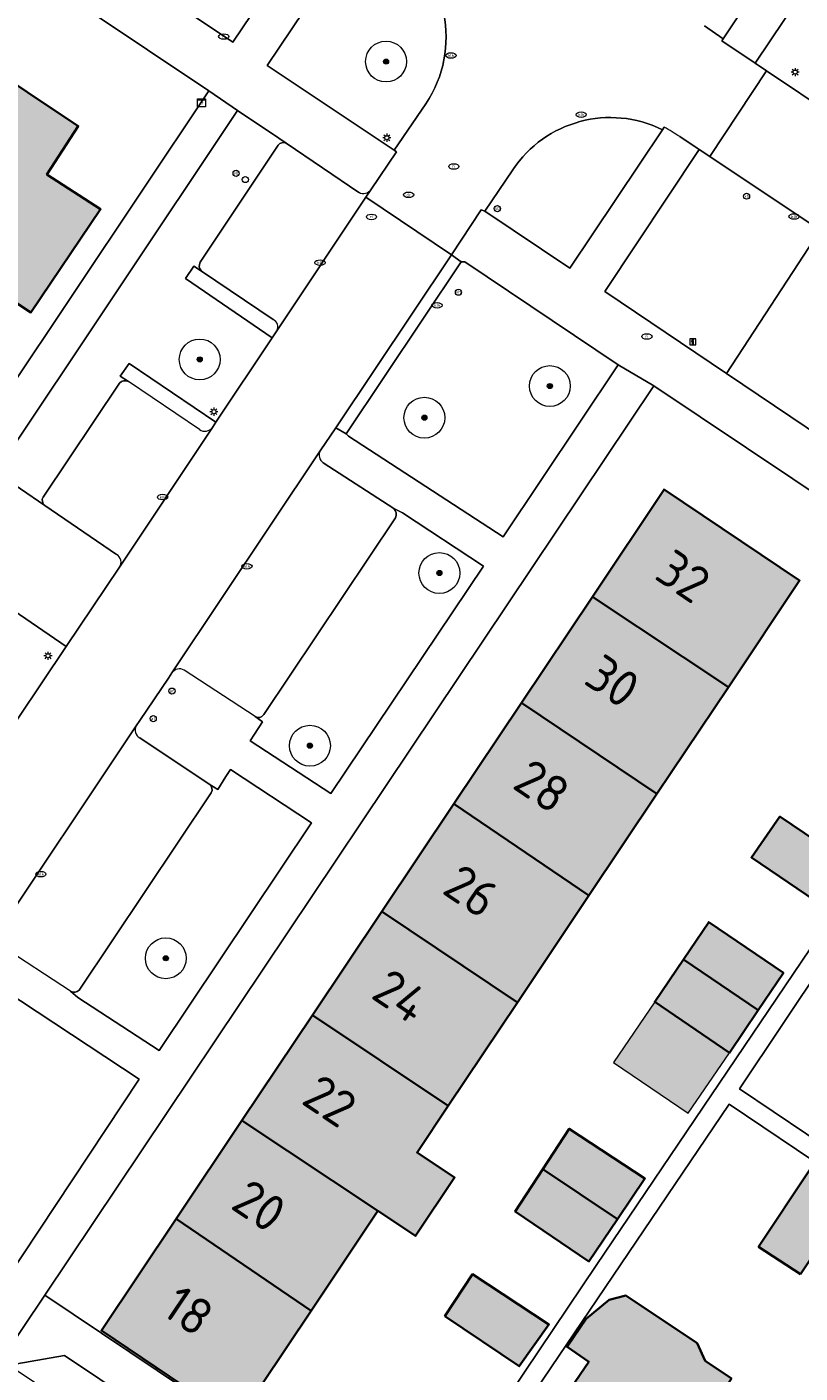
# Model space of a CAD drawing. Header units: metres. Extents: x 125349 to 128236, y 501602 to 503797.
# Tile 363 of 656: x 126801 to 126838, y 502109 to 502175. Entities that reach past the tile are written whole.
import ezdxf
from ezdxf.enums import TextEntityAlignment as Align

# ---------------------------------------------------------------- set-up
doc = ezdxf.new("R2010")
doc.units = ezdxf.units.M
doc.layers.get('0').update_dxf_attribs({"linetype": 'CONTINUOUS'})
for name, color, linetype, lineweight in [('B-WE-GR-BEPLANTING_CULTUUR_BODEMBEDEKKER-GV', 90, 'CONTINUOUS', 18), ('B-WE-GR-BEPLANTING_CULTUUR_HEESTERS-GV', 90, 'CONTINUOUS', 18), ('B-WE-GR-BOOM-S-500', 90, 'CONTINUOUS', 18), ('B-WE-GR-GROENVOORZIENING-GV', 80, 'CONTINUOUS', 18), ('B-WE-IE-MEUBILAIR-S', 7, 'CONTINUOUS', 18), ('B-WE-OG-BEBOUWING-GV', 7, 'CONTINUOUS', 35), ('B-WE-OG-BEBOUWING-T18', 10, 'CONTINUOUS', 18), ('B-WE-OG-BEBOUWING_OVERBOUWING-GV', 7, 'CONTINUOUS', 18), ('B-WE-OG-TERREIN_BEGROEID-GV', 7, 'CONTINUOUS', 18), ('B-WE-OG-TERREIN_ERF-GV', 7, 'CONTINUOUS', 18), ('B-WE-VH-OPENVERHARDING-GV', 90, 'CONTINUOUS', 18), ('B-WE-VH-OPENVERHARDING_BETONSTRAATSTEEN-GV', 90, 'CONTINUOUS', 18)]:
    doc.layers.add(name, color=color, linetype=linetype, lineweight=lineweight)
doc.layers.add('B-WE-OG-BEBOUWING-V', color=7, linetype='CONTINUOUS', lineweight=18, true_color=0xcc646e)
doc.layers.add('B-WE-OG-BEBOUWING_OVERBOUWING-V', color=7, linetype='CONTINUOUS', lineweight=18, true_color=0xcc646e)
doc.styles.add('NLCS-ISO', font='NLCS-ISO.ttf')
doc.styles.add('NLCS-ISO-M1000-T18', font='NLCS-ISO.ttf', dxfattribs={"height": 1.8})

# ---------------------------------------------------------------- blocks, each defined once
blk = doc.blocks.new('SIE-MEUBILAIR_BORD_INFORMATIE-SO')
h = blk.add_hatch(color=256)
h.dxf.hatch_style = 1
h.paths.add_polyline_path([(0.13, 0.2), (-0.33, 0.2), (-0.33, 0.08), (-0.13, 0.08), (-0.13, -0.65), (0.13, -0.65)])
h = blk.add_hatch(color=256)
h.dxf.hatch_style = 1
edge = h.paths.add_edge_path()
edge.add_arc((0, 0.5), 0.149, 0, 360)
for points in [[(-0.75, -0.75), (0.75, -0.75), (0.75, 0.75), (-0.75, 0.75)], [(0.13, 0.2), (-0.33, 0.2), (-0.33, 0.08), (-0.13, 0.08), (-0.13, -0.65), (0.13, -0.65)]]:
    blk.add_lwpolyline(points, close=True)
blk.add_circle((0, 0.5), 0.149)
blk = doc.blocks.new('SIE-MEUBILAIR_KAST_ELEKTRA-SO')
for points in [[(-1, 1), (1, 1), (1, 0.84), (-1, 0.84)], [(-1, 0.76), (1, 0.76), (1, -1), (-1, -1)]]:
    blk.add_lwpolyline(points, close=True)
at = {"style": 'NLCS-ISO'}
blk.add_text('et', height=0.75, dxfattribs=at).set_placement((0, 0), align=Align.MIDDLE_CENTER)
blk = doc.blocks.new('SIE-MEUBILAIR_PAAL_LICHTMAST-SO')
for points in [[(-0.62, 0), (-1, 0)], [(-0.71, 0.71), (-0.44, 0.44)], [(0, 1), (0, 0.62)], [(0.44, 0.44), (0.71, 0.71)], [(1, 0), (0.62, 0)], [(-0.71, -0.71), (-0.44, -0.44)], [(0, -0.62), (0, -1)], [(0.44, -0.44), (0.71, -0.71)]]:
    blk.add_lwpolyline(points)
blk.add_circle((0, 0), 0.5)
blk = doc.blocks.new('SIE-MEUBILAIR_PAAL_AFSLUITPAAL-SO')
blk.add_circle((0, 0), 0.75)
at = {"style": 'NLCS-ISO'}
blk.add_text('af', height=0.75, dxfattribs=at).set_placement((0, 0.05), align=Align.MIDDLE_CENTER)
blk = doc.blocks.new('SIE-MEUBILAIR_PAAL-SO')
blk.add_circle((0, 0), 0.75)
blk = doc.blocks.new('SIE-MEUBILAIR_PAAL_VERKEERSBORD-SO')
blk.add_circle((0, 0), 0.75)
at = {"style": 'NLCS-ISO'}
blk.add_text('vb', height=0.75, dxfattribs=at).set_placement((0, 0.07), align=Align.MIDDLE_CENTER)
blk = doc.blocks.new('SIE-MEUBILAIR_PUT_KOLK-SO')
blk.add_ellipse((0, 0), major_axis=(1.25, 0), ratio=0.54)
at = {"style": 'NLCS-ISO'}
blk.add_text('klk', height=0.75, dxfattribs=at).set_placement((0.03, 0), align=Align.MIDDLE_CENTER)
blk = doc.blocks.new('SIE-MEUBILAIR_PUT_RIOOLPUT-SO')
blk.add_ellipse((0, 0), major_axis=(1.25, 0), ratio=0.54)
at = {"style": 'NLCS-ISO'}
blk.add_text('ri', height=0.75, dxfattribs=at).set_placement((-0.04, 0.07), align=Align.MIDDLE_CENTER)
blk = doc.blocks.new('SIE-MEUBILAIR_PUT_DRAINAGEPUT-SO')
blk.add_ellipse((0, 0), major_axis=(1.25, 0), ratio=0.54)
at = {"style": 'NLCS-ISO'}
blk.add_text('dr', height=0.75, dxfattribs=at).set_placement((0.03, 0), align=Align.MIDDLE_CENTER)
blk = doc.blocks.new('SGR-BOOM_01-SO')
at = {"linetype": 'ByBlock', "lineweight": 18}
h = blk.add_hatch(color=0, dxfattribs=at)
h.dxf.hatch_style = 1
edge = h.paths.add_edge_path()
edge.add_arc((0, 0), 0.25, 0, 360)
at = {"color": 0, "linetype": 'ByBlock', "lineweight": 18}
for radius in [2, 0.25]:
    blk.add_circle((0, 0), radius, dxfattribs=at)

msp = doc.modelspace()

# ---------------------------------------------------------------- hatches: boundary and pattern name
at = {"layer": 'B-WE-OG-BEBOUWING-V'}
for points in [[(126798.089, 502173.882), (126793.616, 502167.184), (126792.887, 502166.108), (126795.055, 502164.657), (126795.777, 502165.738), (126798.691, 502163.789), (126798.231, 502163.082), (126800.77, 502161.43), (126804.173, 502166.478), (126801.55, 502168.184), (126803.087, 502170.547)], [(126834.907, 502143.088), (126838.392, 502148.299), (126831.758, 502152.761), (126828.246, 502147.509)], [(126824.772, 502142.315), (126831.409, 502137.857), (126834.907, 502143.088), (126828.246, 502147.509)], [(126828.081, 502132.88), (126831.409, 502137.857), (126824.772, 502142.315), (126821.461, 502137.364)], [(126828.081, 502132.88), (126821.461, 502137.364), (126817.936, 502132.092), (126824.576, 502127.639)], [(126841.037, 502134.3), (126837.43, 502136.743), (126836.035, 502134.738), (126839.641, 502132.296)], [(126821.192, 502122.58), (126824.576, 502127.639), (126817.936, 502132.092), (126814.548, 502127.026)], [(126836.368, 502127.268), (126837.598, 502129.089), (126833.942, 502131.582), (126832.704, 502129.749)], [(126836.368, 502127.268), (126832.704, 502129.749), (126831.302, 502127.675), (126834.958, 502125.181)], [(126821.192, 502122.58), (126814.548, 502127.026), (126811.093, 502121.861), (126817.751, 502117.434), (126819.591, 502116.211), (126821.507, 502119.077), (126819.671, 502120.305)], [(126811.093, 502121.861), (126807.878, 502117.053), (126814.482, 502112.546), (126817.751, 502117.434)], [(126829.481, 502117.034), (126830.822, 502119.02), (126827.115, 502121.462), (126825.825, 502119.48)], [(126829.481, 502117.034), (126825.825, 502119.48), (126824.475, 502117.404), (126828.081, 502114.961)], [(126838.434, 502114.334), (126840.876, 502117.991), (126838.871, 502119.438), (126836.38, 502115.68)], [(126807.878, 502117.053), (126804.215, 502111.576), (126810.849, 502107.113), (126814.482, 502112.546)], [(126821.025, 502112.29), (126824.67, 502109.831), (126826.124, 502111.879), (126822.379, 502114.338)], [(126833.864, 502107.454), (126835.054, 502109.234), (126833.773, 502110.09), (126833.374, 502110.964), (126829.889, 502113.293), (126829.07, 502113.082), (126827.945, 502112.148), (126827.008, 502110.776), (126828.069, 502110.052), (126824.121, 502104.27), (126829.463, 502100.708)]]:
    msp.add_hatch(color=256, dxfattribs=at).paths.add_polyline_path(points)
at = {"layer": 'B-WE-OG-BEBOUWING_OVERBOUWING-V'}
msp.add_hatch(color=256, dxfattribs=at).paths.add_polyline_path([(126831.302, 502127.675), (126829.279, 502124.71), (126832.935, 502122.216), (126834.958, 502125.181)])

# ---------------------------------------------------------------- linework, layer by layer
at = {"layer": 'B-WE-GR-BEPLANTING_CULTUUR_BODEMBEDEKKER-GV', "flags": 128}
msp.add_lwpolyline([(126824.352, 502168.408), (126822.976, 502166.39), (126827.145, 502163.59), (126831.672, 502170.374)], dxfattribs=at)
at = {"layer": 'B-WE-GR-BEPLANTING_CULTUUR_BODEMBEDEKKER-GV'}
msp.add_lwpolyline([(126831.672, 502170.374, 0.377329), (126824.352, 502168.408)], format="xyb", dxfattribs=at)
at = {"layer": 'B-WE-GR-BEPLANTING_CULTUUR_HEESTERS-GV', "flags": 128}
for points in [[(126813.264, 502169.711), (126812.905, 502169.967), (126810.884, 502171.313), (126799.043, 502153.608), (126801.448, 502151.976)], [(126809.052, 502163.882), (126812.865, 502169.61)], [(126805.54, 502158.044), (126805.139, 502158.309), (126805.575, 502158.921), (126809.823, 502156.048), (126812.57, 502160.179), (126808.333, 502163.083), (126808.738, 502163.685), (126809.115, 502163.454)], [(126801.361, 502152.386), (126805.102, 502157.956)], [(126791.132, 502117.757), (126797.336, 502113.616), (126799.537, 502114.023), (126806.069, 502123.887), (126798.558, 502128.829), (126798.405, 502128.875), (126793.39, 502121.359), (126792.877, 502121.672)]]:
    msp.add_lwpolyline(points, dxfattribs=at)
at = {"layer": 'B-WE-GR-BEPLANTING_CULTUUR_HEESTERS-GV'}
for points in [[(126812.865, 502169.61, -0.38362), (126813.264, 502169.711)], [(126809.115, 502163.454, -0.352728), (126809.052, 502163.882)], [(126805.102, 502157.956, -0.379282), (126805.54, 502158.044)], [(126801.448, 502151.976, -0.368272), (126801.361, 502152.386)]]:
    msp.add_lwpolyline(points, format="xyb", dxfattribs=at)
at = {"layer": 'B-WE-GR-BEPLANTING_CULTUUR_HEESTERS-GV', "flags": 128}
msp.add_lwpolyline([(126821.829, 502163.909), (126816.193, 502155.476), (126816.305, 502155.37), (126823.879, 502150.435), (126829.516, 502158.856), (126822.012, 502163.9)], close=True, dxfattribs=at)
at = {"layer": 'B-WE-GR-GROENVOORZIENING-GV', "flags": 128}
for points in [[(126833.728, 502175.453), (126834.641, 502174.829), (126839.648, 502182.339), (126833.613, 502186.497)], [(126818.518, 502179.794), (126817.192, 502180.762), (126812.338, 502173.516), (126818.543, 502169.371)], [(126818.543, 502169.371), (126820.1, 502171.645)]]:
    msp.add_lwpolyline(points, dxfattribs=at)
at = {"layer": 'B-WE-GR-GROENVOORZIENING-GV'}
msp.add_lwpolyline([(126820.1, 502171.645, 0.40988), (126818.518, 502179.794)], format="xyb", dxfattribs=at)
at = {"layer": 'B-WE-GR-GROENVOORZIENING-GV', "flags": 128}
for points in [[(126840.081, 502171.042), (126842.934, 502175.358), (126839.093, 502177.92), (126836.217, 502173.624), (126836.773, 502173.252)], [(126834.811, 502158.432), (126839.395, 502165.451), (126834, 502169.054), (126833.467, 502169.41), (126828.85, 502162.455)], [(126834.811, 502158.432), (126849.659, 502148.428), (126852.824, 502153.116), (126853.234, 502153.723), (126843.96, 502159.951), (126845.132, 502161.621), (126845.113, 502161.633), (126839.395, 502165.451)]]:
    msp.add_lwpolyline(points, close=True, dxfattribs=at)
at = {"layer": 'B-WE-OG-BEBOUWING-GV', "flags": 128}
for points in [[(126798.089, 502173.882), (126793.616, 502167.184), (126792.887, 502166.108), (126795.055, 502164.657), (126795.777, 502165.738), (126798.691, 502163.789), (126798.231, 502163.082), (126800.77, 502161.43), (126804.173, 502166.478), (126801.55, 502168.184), (126803.087, 502170.547)], [(126834.907, 502143.088), (126838.392, 502148.299), (126831.758, 502152.761), (126828.246, 502147.509)], [(126824.772, 502142.315), (126831.409, 502137.857), (126834.907, 502143.088), (126828.246, 502147.509)], [(126828.081, 502132.88), (126831.409, 502137.857), (126824.772, 502142.315), (126821.461, 502137.364)], [(126828.081, 502132.88), (126821.461, 502137.364), (126817.936, 502132.092), (126824.576, 502127.639)], [(126841.037, 502134.3), (126837.43, 502136.743), (126836.035, 502134.738), (126839.641, 502132.296)], [(126821.192, 502122.58), (126824.576, 502127.639), (126817.936, 502132.092), (126814.548, 502127.026)], [(126836.368, 502127.268), (126837.598, 502129.089), (126833.942, 502131.582), (126832.704, 502129.749)], [(126836.368, 502127.268), (126832.704, 502129.749), (126831.302, 502127.675), (126834.958, 502125.181)], [(126821.192, 502122.58), (126814.548, 502127.026), (126811.093, 502121.861), (126817.751, 502117.434), (126819.591, 502116.211), (126821.507, 502119.077), (126819.671, 502120.305)], [(126811.093, 502121.861), (126807.878, 502117.053), (126814.482, 502112.546), (126817.751, 502117.434)], [(126829.481, 502117.034), (126830.822, 502119.02), (126827.115, 502121.462), (126825.825, 502119.48)], [(126829.481, 502117.034), (126825.825, 502119.48), (126824.475, 502117.404), (126828.081, 502114.961)], [(126838.434, 502114.334), (126840.876, 502117.991), (126838.871, 502119.438), (126836.38, 502115.68)], [(126807.878, 502117.053), (126804.215, 502111.576), (126810.849, 502107.113), (126814.482, 502112.546)], [(126821.025, 502112.29), (126824.67, 502109.831), (126826.124, 502111.879), (126822.379, 502114.338)], [(126833.864, 502107.454), (126835.054, 502109.234), (126833.773, 502110.09), (126833.374, 502110.964), (126829.889, 502113.293), (126829.07, 502113.082), (126827.945, 502112.148), (126827.008, 502110.776), (126828.069, 502110.052), (126824.121, 502104.27), (126829.463, 502100.708)]]:
    msp.add_lwpolyline(points, close=True, dxfattribs=at)
at = {"layer": 'B-WE-OG-BEBOUWING_OVERBOUWING-GV', "flags": 128}
msp.add_lwpolyline([(126831.302, 502127.675), (126829.279, 502124.71), (126832.935, 502122.216), (126834.958, 502125.181)], close=True, dxfattribs=at)
at = {"layer": 'B-WE-OG-TERREIN_BEGROEID-GV', "flags": 128}
for points in [[(126794.294, 502185.618), (126810.648, 502174.653), (126814.206, 502179.945), (126797.888, 502190.948)], [(126797.311, 502140.979), (126800.139, 502141.559), (126802.494, 502145.066), (126796.241, 502149.344), (126787.26, 502135.939), (126791.22, 502133.236), (126796.724, 502141.463), (126797.222, 502141.123)]]:
    msp.add_lwpolyline(points, close=True, dxfattribs=at)
for points in [[(126811.738, 502141.638), (126812.103, 502141.377), (126811.706, 502140.78), (126811.498, 502140.451), (126815.448, 502137.868), (126822.919, 502149), (126818.958, 502151.616), (126818.524, 502151.831)], [(126818.608, 502151.372), (126812.16, 502141.734)], [(126802.702, 502128.197), (126803.057, 502127.879), (126807.048, 502125.284), (126814.507, 502136.437), (126810.541, 502139.044), (126810.302, 502138.711), (126809.912, 502138.075), (126809.498, 502138.323)], [(126809.594, 502137.901), (126803.132, 502128.251)]]:
    msp.add_lwpolyline(points, dxfattribs=at)
at = {"layer": 'B-WE-OG-TERREIN_BEGROEID-GV'}
for points in [[(126818.524, 502151.831, -0.33084), (126818.608, 502151.372)], [(126812.16, 502141.734, -0.402499), (126811.738, 502141.638)], [(126809.498, 502138.323, -0.397993), (126809.594, 502137.901)], [(126803.132, 502128.251, -0.372066), (126802.702, 502128.197)]]:
    msp.add_lwpolyline(points, format="xyb", dxfattribs=at)
at = {"layer": 'B-WE-OG-TERREIN_ERF-GV', "flags": 128}
for points in [[(126796.217, 502152.425), (126809.478, 502172.276), (126764.775, 502202.177)], [(126798.089, 502173.882), (126803.087, 502170.547), (126801.55, 502168.184), (126804.173, 502166.478), (126800.77, 502161.43), (126798.231, 502163.082)], [(126884.923, 502106.122), (126879.649, 502109.63), (126874.657, 502112.95), (126869.579, 502116.328), (126864.408, 502119.767), (126859.297, 502123.166), (126854.183, 502126.567), (126849.004, 502130.012), (126843.454, 502133.703), (126848.022, 502140.318), (126853.463, 502136.698), (126858.628, 502133.262), (126863.754, 502129.851), (126868.842, 502126.466), (126874.049, 502123.002), (126879.116, 502119.631), (126884.084, 502116.326), (126889.386, 502112.798), (126894.42, 502109.449), (126897.233, 502113.675), (126850.045, 502145.259), (126835.447, 502123.418), (126876.637, 502095.672)], [(126876.135, 502094.923), (126834.946, 502122.669), (126820.147, 502100.78)], [(126824.121, 502104.27), (126828.069, 502110.052), (126827.008, 502110.776), (126827.945, 502112.148), (126829.07, 502113.082), (126829.889, 502113.293), (126833.374, 502110.964), (126833.773, 502110.09), (126835.054, 502109.234)]]:
    msp.add_lwpolyline(points, dxfattribs=at)
for points in [[(126849.353, 502145.722), (126831.254, 502157.836), (126801.456, 502113.308), (126819.384, 502101.292), (126828.432, 502114.762)], [(126814.548, 502127.026), (126817.936, 502132.092), (126821.461, 502137.364), (126824.772, 502142.315), (126828.246, 502147.509), (126831.758, 502152.761), (126838.392, 502148.299), (126834.907, 502143.088), (126831.409, 502137.857), (126828.081, 502132.88), (126824.576, 502127.639), (126821.192, 502122.58), (126819.671, 502120.305), (126821.507, 502119.077), (126819.591, 502116.211), (126817.751, 502117.434), (126814.482, 502112.546), (126810.849, 502107.113), (126804.215, 502111.576), (126807.878, 502117.053), (126811.093, 502121.861)], [(126850.045, 502145.259), (126849.353, 502145.722), (126828.432, 502114.762), (126819.384, 502101.292), (126820.147, 502100.78), (126834.946, 502122.669), (126876.135, 502094.923), (126876.637, 502095.672), (126835.447, 502123.418)], [(126841.037, 502134.3), (126839.641, 502132.296), (126836.035, 502134.738), (126837.43, 502136.743)], [(126832.704, 502129.749), (126833.942, 502131.582), (126837.598, 502129.089), (126836.368, 502127.268), (126834.958, 502125.181), (126831.302, 502127.675)], [(126825.825, 502119.48), (126827.115, 502121.462), (126830.822, 502119.02), (126829.481, 502117.034), (126828.081, 502114.961), (126824.475, 502117.404)], [(126838.434, 502114.334), (126836.38, 502115.68), (126838.871, 502119.438), (126840.876, 502117.991)], [(126821.025, 502112.29), (126822.379, 502114.338), (126826.124, 502111.879), (126824.67, 502109.831)]]:
    msp.add_lwpolyline(points, close=True, dxfattribs=at)
at = {"layer": 'B-WE-VH-OPENVERHARDING-GV', "flags": 128}
for points in [[(126717.296, 502233.969), (126759.63, 502205.661), (126761.231, 502204.59), (126763.36, 502203.124), (126764.775, 502202.177), (126809.478, 502172.276), (126810.884, 502171.313)], [(126863.957, 502169.911), (126862.665, 502170.772), (126853.49, 502176.946), (126847.051, 502181.278), (126845.137, 502182.694), (126837.39, 502187.889), (126835.399, 502189.203), (126833.613, 502186.497), (126839.648, 502182.339), (126834.641, 502174.829), (126834.577, 502174.719), (126836.169, 502173.656), (126836.217, 502173.624), (126839.093, 502177.92)], [(126817.408, 502167.428), (126818.653, 502169.296), (126818.543, 502169.371), (126812.338, 502173.516), (126817.192, 502180.762), (126817.584, 502181.351)], [(126834.641, 502174.829), (126833.728, 502175.453)], [(126836.217, 502173.624), (126836.169, 502173.656), (126834.577, 502174.719), (126834.641, 502174.829)], [(126832.532, 502170.034), (126833.371, 502169.474), (126833.467, 502169.41), (126834, 502169.054), (126836.773, 502173.252), (126836.217, 502173.624)], [(126907.501, 502125.865), (126898.679, 502131.807), (126898.421, 502131.979), (126894.649, 502134.49), (126894.357, 502134.685), (126885.554, 502140.57), (126884.941, 502140.978), (126876.136, 502146.866), (126875.852, 502147.056), (126872.107, 502149.561), (126871.855, 502149.729), (126862.945, 502155.74), (126862.388, 502156.082), (126853.477, 502162.021), (126853.194, 502162.214), (126849.485, 502164.739), (126849.238, 502164.907), (126840.311, 502170.889), (126840.081, 502171.042), (126836.773, 502173.252), (126834, 502169.054), (126839.395, 502165.451), (126845.113, 502161.633), (126845.132, 502161.621)], [(126804.964, 502149.579), (126801.448, 502151.976), (126799.043, 502153.608), (126810.884, 502171.313), (126809.478, 502172.276), (126796.217, 502152.425), (126795.73, 502151.697)], [(126810.884, 502171.313), (126812.905, 502169.967), (126813.264, 502169.711), (126816.823, 502167.292)], [(126820.1, 502171.645), (126818.543, 502169.371), (126818.653, 502169.296), (126817.408, 502167.428)], [(126831.764, 502170.505), (126831.672, 502170.374), (126827.145, 502163.59), (126822.976, 502166.39), (126822.812, 502166.454), (126821.35, 502164.252), (126821.829, 502163.909), (126822.012, 502163.9), (126829.516, 502158.856), (126831.254, 502157.836), (126849.353, 502145.722), (126850.045, 502145.259), (126897.233, 502113.675), (126902.169, 502110.371), (126904.149, 502109.05), (126907.503, 502114.133)], [(126831.672, 502170.374), (126831.764, 502170.505)], [(126816.823, 502167.292), (126813.264, 502169.711)], [(126833.371, 502169.474), (126832.532, 502170.034)], [(126812.865, 502169.61), (126809.052, 502163.882)], [(126834.811, 502158.432), (126828.85, 502162.455), (126833.467, 502169.41), (126833.371, 502169.474)], [(126817.408, 502167.428), (126817.164, 502167.063), (126821.35, 502164.252), (126822.812, 502166.454), (126822.976, 502166.39), (126824.352, 502168.408)], [(126812.803, 502160.531), (126817.164, 502167.063)], [(126817.164, 502167.063), (126817.408, 502167.428)], [(126812.625, 502161.077), (126809.115, 502163.454), (126808.738, 502163.685), (126808.333, 502163.083), (126812.57, 502160.179)], [(126809.115, 502163.454), (126812.625, 502161.077)], [(126812.57, 502160.179), (126812.803, 502160.531)], [(126809.823, 502156.048), (126805.575, 502158.921), (126805.139, 502158.309), (126805.54, 502158.044)], [(126831.254, 502157.836), (126829.516, 502158.856), (126823.879, 502150.435), (126816.305, 502155.37), (126816.193, 502155.476), (126815.688, 502155.77), (126814.932, 502154.655)], [(126792.924, 502114.441), (126798.585, 502110.639), (126799.329, 502110.14), (126801.456, 502113.308), (126831.254, 502157.836)], [(126805.102, 502157.956), (126801.361, 502152.386)], [(126809.025, 502155.689), (126805.54, 502158.044)], [(126906.782, 502120.218), (126905.262, 502117.951), (126905.726, 502115.665), (126903.522, 502112.459), (126885.183, 502124.7), (126888.312, 502129.325), (126886.909, 502130.28), (126883.779, 502125.612), (126867.305, 502136.629), (126870.435, 502141.297), (126869.043, 502142.227), (126865.887, 502137.557), (126851.098, 502147.48), (126854.254, 502152.15), (126852.824, 502153.116), (126849.659, 502148.428), (126834.811, 502158.432)], [(126809.656, 502155.797), (126809.823, 502156.048)], [(126805.105, 502148.953), (126809.656, 502155.797)], [(126814.932, 502154.655), (126807.668, 502143.784)], [(126815.074, 502154.07), (126818.524, 502151.831), (126818.958, 502151.616), (126822.919, 502149), (126815.448, 502137.868), (126811.498, 502140.451), (126811.706, 502140.78), (126812.103, 502141.377), (126811.738, 502141.638)], [(126818.524, 502151.831), (126815.074, 502154.07)], [(126801.448, 502151.976), (126804.964, 502149.579)], [(126812.16, 502141.734), (126818.608, 502151.372)], [(126765.151, 502094.283), (126766.097, 502095.696), (126762.107, 502098.349), (126773.313, 502115.126), (126774.827, 502117.432), (126781.14, 502113.15), (126782.133, 502114.624), (126777.811, 502117.471), (126775.812, 502118.86), (126786.276, 502134.517), (126790.252, 502131.819), (126791.22, 502133.236), (126787.26, 502135.939), (126796.241, 502149.344), (126802.494, 502145.066), (126805.105, 502148.953)], [(126807.668, 502143.784), (126807.493, 502143.523), (126806.103, 502141.45), (126805.924, 502141.183)], [(126811.738, 502141.638), (126808.265, 502143.913)], [(126805.924, 502141.183), (126798.669, 502130.344)], [(126806.09, 502140.595), (126809.498, 502138.323), (126809.912, 502138.075), (126810.302, 502138.711), (126810.541, 502139.044), (126814.507, 502136.437), (126807.048, 502125.284), (126803.057, 502127.879), (126802.702, 502128.197)], [(126809.498, 502138.323), (126806.09, 502140.595)], [(126803.132, 502128.251), (126809.594, 502137.901)], [(126798.669, 502130.344), (126797.912, 502129.212), (126798.405, 502128.875), (126798.558, 502128.829), (126806.069, 502123.887), (126799.537, 502114.023), (126797.336, 502113.616), (126791.132, 502117.757)], [(126802.702, 502128.197), (126799.267, 502130.441)]]:
    msp.add_lwpolyline(points, dxfattribs=at)
for points in [[(126794.294, 502185.618), (126797.888, 502190.948), (126814.206, 502179.945), (126810.648, 502174.653)], [(126821.35, 502164.252), (126817.164, 502167.063), (126812.803, 502160.531), (126812.57, 502160.179), (126809.823, 502156.048), (126809.656, 502155.797), (126805.105, 502148.953), (126802.494, 502145.066), (126800.139, 502141.559), (126788.678, 502124.394), (126788.602, 502124.281), (126792.758, 502121.486), (126792.877, 502121.672), (126797.912, 502129.212), (126798.669, 502130.344), (126805.924, 502141.183), (126806.103, 502141.45), (126807.493, 502143.523), (126807.668, 502143.784), (126814.932, 502154.655), (126815.688, 502155.77)], [(126815.688, 502155.77), (126816.193, 502155.476), (126821.829, 502163.909), (126821.35, 502164.252)], [(126799.698, 502109.892), (126816.65, 502098.511), (126816.142, 502101.157), (126802.416, 502110.359)]]:
    msp.add_lwpolyline(points, close=True, dxfattribs=at)
at = {"layer": 'B-WE-VH-OPENVERHARDING-GV'}
for points in [[(126818.518, 502179.794, -0.40988), (126820.1, 502171.645)], [(126824.352, 502168.408, -0.377329), (126831.672, 502170.374)], [(126832.532, 502170.034, -0.005892), (126831.764, 502170.505)], [(126813.264, 502169.711, 0.38362), (126812.865, 502169.61)], [(126817.408, 502167.428, -0.386498), (126816.823, 502167.292)], [(126809.052, 502163.882, 0.352728), (126809.115, 502163.454)], [(126812.803, 502160.531, 0.428417), (126812.625, 502161.077)], [(126805.54, 502158.044, 0.379282), (126805.102, 502157.956)], [(126809.025, 502155.689, 0.396252), (126809.656, 502155.797)], [(126814.932, 502154.655, 0.406536), (126815.074, 502154.07)], [(126801.361, 502152.386, 0.368272), (126801.448, 502151.976)], [(126818.608, 502151.372, 0.33084), (126818.524, 502151.831)], [(126805.105, 502148.953, 0.420389), (126804.964, 502149.579)], [(126808.265, 502143.913, 0.400113), (126807.668, 502143.784)], [(126811.738, 502141.638, 0.402499), (126812.16, 502141.734)], [(126805.924, 502141.183, 0.421763), (126806.09, 502140.595)], [(126809.594, 502137.901, 0.397993), (126809.498, 502138.323)], [(126802.702, 502128.197, 0.372066), (126803.132, 502128.251)]]:
    msp.add_lwpolyline(points, format="xyb", dxfattribs=at)
at = {"layer": 'B-WE-VH-OPENVERHARDING_BETONSTRAATSTEEN-GV', "flags": 128}
for points in [[(126870.472, 502062.764), (126872.588, 502065.93), (126867.487, 502069.329), (126867.347, 502069.125), (126820.147, 502100.78), (126819.384, 502101.292), (126801.456, 502113.308), (126799.329, 502110.14)], [(126799.329, 502110.14), (126799.573, 502109.976), (126799.698, 502109.892), (126802.416, 502110.359), (126816.142, 502101.157), (126816.65, 502098.511), (126818.512, 502097.274), (126821.229, 502097.787), (126863.182, 502069.658), (126863.728, 502066.911), (126867.991, 502064.064)]]:
    msp.add_lwpolyline(points, dxfattribs=at)

# ---------------------------------------------------------------- block references
at = {"layer": 'B-WE-GR-BOOM-S-500', "xscale": 0.5, "yscale": 0.5, "zscale": 0.5}
for p in [(126818.148, 502173.709), (126809.029, 502159.125), (126826.167, 502157.824), (126820.025, 502156.274), (126820.76, 502148.669), (126814.423, 502140.215), (126807.368, 502129.806)]:
    msp.add_blockref('SGR-BOOM_01-SO', p, dxfattribs=at)
at = {"layer": 'B-WE-IE-MEUBILAIR-S', "xscale": 0.2, "yscale": 0.2, "zscale": 0.2}
for name, p in [('SIE-MEUBILAIR_PUT_RIOOLPUT-SO', (126810.204, 502174.933)), ('SIE-MEUBILAIR_PUT_KOLK-SO', (126821.326, 502174.005)), ('SIE-MEUBILAIR_PAAL_LICHTMAST-SO', (126838.174, 502173.194)), ('SIE-MEUBILAIR_KAST_ELEKTRA-SO', (126809.118, 502171.686)), ('SIE-MEUBILAIR_PUT_KOLK-SO', (126827.698, 502171.108)), ('SIE-MEUBILAIR_PAAL_LICHTMAST-SO', (126818.189, 502169.981)), ('SIE-MEUBILAIR_PAAL_VERKEERSBORD-SO', (126810.808, 502168.24)), ('SIE-MEUBILAIR_PUT_RIOOLPUT-SO', (126821.465, 502168.573)), ('SIE-MEUBILAIR_PAAL-SO', (126811.259, 502167.931)), ('SIE-MEUBILAIR_PUT_DRAINAGEPUT-SO', (126819.255, 502167.185)), ('SIE-MEUBILAIR_PAAL_VERKEERSBORD-SO', (126835.796, 502167.119)), ('SIE-MEUBILAIR_PAAL_VERKEERSBORD-SO', (126823.597, 502166.508)), ('SIE-MEUBILAIR_PUT_RIOOLPUT-SO', (126817.438, 502166.103)), ('SIE-MEUBILAIR_PUT_KOLK-SO', (126838.121, 502166.122)), ('SIE-MEUBILAIR_PUT_KOLK-SO', (126814.918, 502163.867)), ('SIE-MEUBILAIR_PAAL_VERKEERSBORD-SO', (126821.694, 502162.415)), ('SIE-MEUBILAIR_PUT_KOLK-SO', (126820.645, 502161.777)), ('SIE-MEUBILAIR_PUT_RIOOLPUT-SO', (126830.918, 502160.25)), ('SIE-MEUBILAIR_BORD_INFORMATIE-SO', (126833.164, 502159.989)), ('SIE-MEUBILAIR_PAAL_LICHTMAST-SO', (126809.723, 502156.567)), ('SIE-MEUBILAIR_PUT_KOLK-SO', (126807.212, 502152.387)), ('SIE-MEUBILAIR_PUT_KOLK-SO', (126811.34, 502148.998)), ('SIE-MEUBILAIR_PAAL_LICHTMAST-SO', (126801.602, 502144.617)), ('SIE-MEUBILAIR_PAAL_AFSLUITPAAL-SO', (126807.671, 502142.886)), ('SIE-MEUBILAIR_PAAL_AFSLUITPAAL-SO', (126806.753, 502141.538)), ('SIE-MEUBILAIR_PUT_KOLK-SO', (126801.254, 502133.923))]:
    msp.add_blockref(name, p, dxfattribs=at)

# ---------------------------------------------------------------- texts
at = {"layer": 'B-WE-OG-BEBOUWING-T18', "style": 'NLCS-ISO-M1000-T18'}
for s, rotation, p in [('32', 326.1, (126832.703, 502148.512)), ('30', 326, (126829.244, 502143.375)), ('28', 326.1, (126825.784, 502138.238)), ('26', 326, (126822.325, 502133.101)), ('24', 326, (126818.865, 502127.964)), ('22', 326.1, (126815.405, 502122.827)), ('20', 326, (126811.946, 502117.69)), ('18', 326.1, (126808.486, 502112.553))]:
    msp.add_text(s, height=1.8, rotation=rotation, dxfattribs=at).set_placement(p, align=Align.MIDDLE)

doc.saveas('drawing.dxf')
